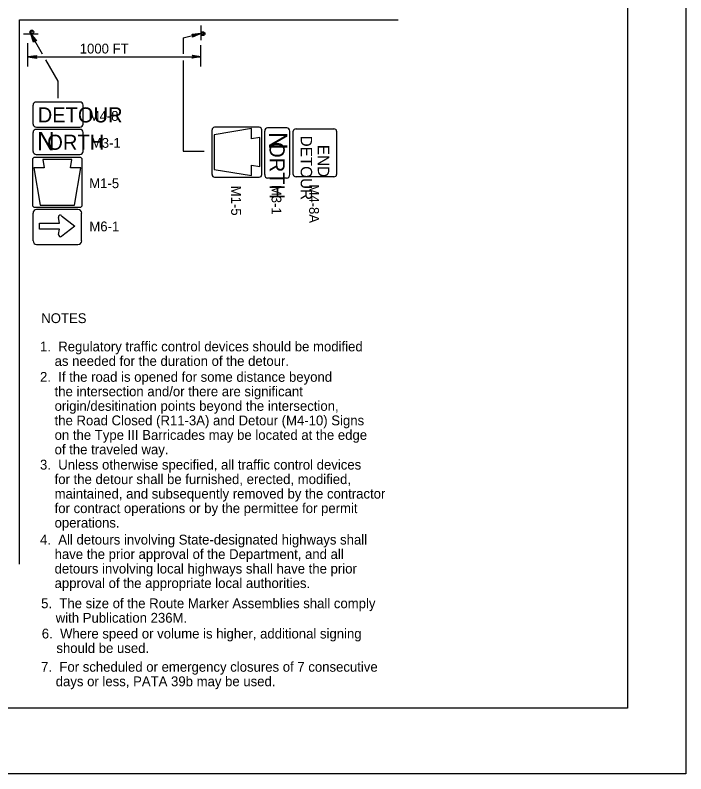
# Model space of a CAD drawing. Extents: x -14145 to -13521, y 30244 to 30661.
# Drawn here: x -13907.51 to -13893.17, y 30262.81 to 30279.01 of the extents above; entities that cross this region are included whole.
import ezdxf

# ---------------------------------------------------------------- set-up
doc = ezdxf.new("R2010")
doc.units = 0
for name, color, linetype in [('1', 7, 'Continuous'), ('10', 7, 'Continuous'), ('2', 7, 'Continuous'), ('61', 7, 'Continuous')]:
    doc.layers.add(name, color=color, linetype=linetype)

msp = doc.modelspace()

# ---------------------------------------------------------------- linework, layer by layer
at = {"layer": '1'}
for p, q in [((-13907.424, 30267.284), (-13907.424, 30278.918)), ((-13907.424, 30278.918), (-13899.327, 30278.918)), ((-13903.54, 30278.791), (-13903.54, 30278.479)), ((-13903.54, 30278.791), (-13903.54, 30278.479)), ((-13903.54, 30278.791), (-13903.54, 30278.479)), ((-13903.54, 30278.791), (-13903.54, 30278.479)), ((-13903.54, 30278.791), (-13903.54, 30278.479)), ((-13903.54, 30278.791), (-13903.54, 30278.479)), ((-13907.333, 30278.613), (-13907.021, 30278.613)), ((-13907.333, 30278.613), (-13907.021, 30278.613)), ((-13907.333, 30278.613), (-13907.021, 30278.613)), ((-13907.333, 30278.613), (-13907.021, 30278.613)), ((-13907.333, 30278.613), (-13907.021, 30278.613)), ((-13907.333, 30278.613), (-13907.021, 30278.613)), ((-13906.929, 30278.183), (-13907.176, 30278.613)), ((-13903.92, 30278.528), (-13903.546, 30278.624)), ((-13907.24, 30277.917), (-13907.24, 30278.419)), ((-13903.919, 30278.528), (-13903.919, 30278.191)), ((-13903.54, 30277.917), (-13903.54, 30278.371)), ((-13907.24, 30278.121), (-13903.54, 30278.121)), ((-13907.24, 30278.121), (-13905.39, 30278.121)), ((-13907.24, 30278.121), (-13905.39, 30278.121)), ((-13906.596, 30277.605), (-13906.859, 30278.062)), ((-13903.919, 30278.049), (-13903.919, 30276.112)), ((-13906.596, 30277.241), (-13906.596, 30277.605)), ((-13907.134, 30277.093), (-13907.134, 30276.688)), ((-13906.134, 30277.159), (-13907.06, 30277.159)), ((-13906.06, 30276.688), (-13906.06, 30277.093)), ((-13907.06, 30276.622), (-13906.134, 30276.622)), ((-13902.295, 30276.622), (-13903.253, 30276.622)), ((-13901.709, 30276.61), (-13902.115, 30276.61)), ((-13907.134, 30276.509), (-13907.134, 30276.103)), ((-13906.134, 30276.575), (-13907.061, 30276.575)), ((-13906.061, 30276.103), (-13906.061, 30276.509)), ((-13903.306, 30276.568), (-13903.306, 30275.61)), ((-13902.463, 30276.592), (-13903.261, 30276.458)), ((-13903.261, 30276.458), (-13903.261, 30276.081)), ((-13902.463, 30276.37), (-13902.463, 30276.592)), ((-13902.242, 30275.61), (-13902.242, 30276.568)), ((-13902.18, 30276.537), (-13902.18, 30275.61)), ((-13901.643, 30275.61), (-13901.643, 30276.537)), ((-13901.569, 30275.61), (-13901.569, 30276.537)), ((-13901.509, 30276.586), (-13900.702, 30276.586)), ((-13900.642, 30276.537), (-13900.642, 30275.61)), ((-13902.285, 30276.4), (-13902.463, 30276.37)), ((-13902.285, 30276.089), (-13902.285, 30276.4)), ((-13906.134, 30275.976), (-13907.092, 30275.976)), ((-13907.061, 30276.038), (-13906.134, 30276.038)), ((-13903.919, 30276.112), (-13903.472, 30276.112)), ((-13903.261, 30276.097), (-13903.261, 30275.72)), ((-13902.285, 30275.779), (-13902.285, 30276.089)), ((-13907.146, 30275.923), (-13907.146, 30274.965)), ((-13906.613, 30275.933), (-13906.924, 30275.933)), ((-13906.924, 30275.933), (-13906.894, 30275.755)), ((-13906.303, 30275.933), (-13906.613, 30275.933)), ((-13906.332, 30275.755), (-13906.303, 30275.933)), ((-13906.081, 30274.965), (-13906.081, 30275.923)), ((-13902.463, 30275.587), (-13902.463, 30275.808)), ((-13902.463, 30275.808), (-13902.285, 30275.779)), ((-13906.894, 30275.755), (-13907.116, 30275.755)), ((-13907.116, 30275.755), (-13906.982, 30274.957)), ((-13906.111, 30275.755), (-13906.332, 30275.755)), ((-13906.244, 30274.957), (-13906.111, 30275.755)), ((-13903.261, 30275.72), (-13902.463, 30275.587)), ((-13903.253, 30275.557), (-13902.295, 30275.557)), ((-13902.115, 30275.537), (-13901.709, 30275.537)), ((-13900.702, 30275.561), (-13901.509, 30275.561)), ((-13907.092, 30274.912), (-13906.134, 30274.912)), ((-13906.172, 30274.86), (-13907.054, 30274.86)), ((-13906.982, 30274.957), (-13906.605, 30274.957)), ((-13906.621, 30274.957), (-13906.244, 30274.957)), ((-13907.132, 30274.786), (-13907.132, 30274.192)), ((-13906.565, 30274.574), (-13906.587, 30274.691)), ((-13906.519, 30274.731), (-13906.239, 30274.51)), ((-13906.094, 30274.192), (-13906.094, 30274.786)), ((-13906.991, 30274.445), (-13906.991, 30274.574)), ((-13906.991, 30274.574), (-13906.565, 30274.574)), ((-13906.239, 30274.51), (-13906.517, 30274.291)), ((-13906.563, 30274.445), (-13906.991, 30274.445)), ((-13906.585, 30274.328), (-13906.563, 30274.445)), ((-13907.054, 30274.117), (-13906.172, 30274.117))]:
    msp.add_line(p, q, dxfattribs=at)
for points in [[(-13907.115, 30278.442), (-13907.106, 30278.457), (-13907.177, 30278.613), (-13907.115, 30278.442), (-13907.12, 30278.435), (-13907.177, 30278.613), (-13907.09, 30278.466), (-13907.077, 30278.463), (-13907.177, 30278.613), (-13907.064, 30278.46), (-13907.077, 30278.463)], [(-13907.115, 30278.442), (-13907.106, 30278.457), (-13907.177, 30278.613), (-13907.115, 30278.442), (-13907.12, 30278.435), (-13907.177, 30278.613), (-13907.09, 30278.466), (-13907.077, 30278.463), (-13907.177, 30278.613), (-13907.064, 30278.46), (-13907.077, 30278.463)], [(-13907.106, 30278.446), (-13907.097, 30278.461), (-13907.177, 30278.613), (-13907.106, 30278.446), (-13907.11, 30278.438), (-13907.177, 30278.613), (-13907.082, 30278.471), (-13907.069, 30278.469), (-13907.177, 30278.613), (-13907.056, 30278.467), (-13907.069, 30278.469)], [(-13903.726, 30278.6), (-13903.714, 30278.588), (-13903.546, 30278.624), (-13903.726, 30278.6), (-13903.732, 30278.606), (-13903.546, 30278.624), (-13903.708, 30278.57), (-13903.714, 30278.558), (-13903.546, 30278.624), (-13903.72, 30278.546), (-13903.714, 30278.558)], [(-13907.06, 30278.097), (-13907.066, 30278.115), (-13907.24, 30278.121), (-13907.06, 30278.097), (-13907.054, 30278.091), (-13907.24, 30278.121), (-13907.066, 30278.127), (-13907.06, 30278.145), (-13907.24, 30278.121), (-13907.054, 30278.151), (-13907.06, 30278.145)], [(-13907.06, 30278.097), (-13907.066, 30278.115), (-13907.24, 30278.121), (-13907.06, 30278.097), (-13907.054, 30278.091), (-13907.24, 30278.121), (-13907.066, 30278.127), (-13907.06, 30278.145), (-13907.24, 30278.121), (-13907.054, 30278.151), (-13907.06, 30278.145)], [(-13907.06, 30278.097), (-13907.066, 30278.115), (-13907.24, 30278.121), (-13907.06, 30278.097), (-13907.054, 30278.091), (-13907.24, 30278.121), (-13907.066, 30278.127), (-13907.06, 30278.145), (-13907.24, 30278.121), (-13907.054, 30278.151), (-13907.06, 30278.145)], [(-13903.72, 30278.151), (-13903.714, 30278.139), (-13903.54, 30278.127), (-13903.72, 30278.151), (-13903.726, 30278.157), (-13903.54, 30278.127), (-13903.714, 30278.121), (-13903.72, 30278.109), (-13903.54, 30278.127), (-13903.726, 30278.097), (-13903.72, 30278.109)], [(-13903.72, 30278.151), (-13903.714, 30278.139), (-13903.54, 30278.127), (-13903.72, 30278.151), (-13903.726, 30278.157), (-13903.54, 30278.127), (-13903.714, 30278.121), (-13903.72, 30278.109), (-13903.54, 30278.127), (-13903.726, 30278.097), (-13903.72, 30278.109)], [(-13903.72, 30278.151), (-13903.714, 30278.139), (-13903.54, 30278.127), (-13903.72, 30278.151), (-13903.726, 30278.157), (-13903.54, 30278.127), (-13903.714, 30278.121), (-13903.72, 30278.109), (-13903.54, 30278.127), (-13903.726, 30278.097), (-13903.72, 30278.109)]]:
    msp.add_lwpolyline(points, dxfattribs=at)
for centre in [(-13907.158, 30278.654), (-13907.158, 30278.654), (-13907.158, 30278.654), (-13903.499, 30278.618), (-13903.499, 30278.618), (-13903.499, 30278.618)]:
    msp.add_circle(centre, 0.0408, dxfattribs=at)
for centre, radius, start, end in [((-13907.166, 30278.649), 0.0214, 279.521, 274.2501), ((-13907.166, 30278.649), 0.0214, 279.521, 274.2501), ((-13907.166, 30278.649), 0.0214, 279.521, 274.2501), ((-13903.504, 30278.625), 0.0214, 189.521, 184.2501), ((-13903.504, 30278.625), 0.0214, 189.521, 184.2501), ((-13903.504, 30278.625), 0.0214, 189.521, 184.2501), ((-13903.251, 30276.566), 0.0532, 90, 180), ((-13902.293, 30276.566), 0.0532, 0, 90), ((-13907.09, 30275.923), 0.0532, 90, 180), ((-13906.132, 30275.923), 0.0532, 0, 90), ((-13903.251, 30275.608), 0.0532, 180, 270), ((-13902.293, 30275.608), 0.0532, 270, 0), ((-13907.09, 30274.965), 0.0532, 180, 270), ((-13906.132, 30274.965), 0.0532, 270, 0), ((-13906.547, 30274.703), 0.0414, 47.8458, 191.7524), ((-13906.544, 30274.323), 0.0414, 169.4753, 310.1409)]:
    msp.add_arc(centre, radius, start, end, dxfattribs=at)
for centre, major_axis, ratio, start_param, end_param in [((-13907.058, 30277.093), (-0.0734, 0), 0.893242, 4.712389, 6.283185), ((-13906.131, 30277.093), (0.0734, 0), 0.893242, 0, 1.570796), ((-13907.058, 30276.687), (-0.0734, 0), 0.893242, 0, 1.570796), ((-13906.131, 30276.687), (0.0734, 0), 0.893242, 4.712389, 6.283185), ((-13902.112, 30276.535), (0, 0.0734), 0.893242, 0, 1.570796), ((-13901.707, 30276.535), (0, 0.0734), 0.893242, 4.712389, 6.283185), ((-13907.058, 30276.509), (-0.0734, 0), 0.893242, 4.712389, 6.283185), ((-13906.132, 30276.509), (0.0734, 0), 0.893242, 0, 1.570796), ((-13901.508, 30276.536), (-0.0602, 0), 0.817773, 4.712389, 6.283185), ((-13900.701, 30276.536), (-0.0602, 0), 0.817773, 3.141593, 4.712389), ((-13907.058, 30276.104), (-0.0734, 0), 0.893242, 0, 1.570796), ((-13906.132, 30276.104), (0.0734, 0), 0.893242, 4.712389, 6.283185), ((-13902.112, 30275.608), (0, -0.0734), 0.893242, 4.712389, 6.283185), ((-13901.707, 30275.608), (0, -0.0734), 0.893242, 0, 1.570796), ((-13901.508, 30275.61), (0.0602, 0), 0.817773, 3.141593, 4.712389), ((-13900.701, 30275.61), (0.0602, 0), 0.817773, 4.712389, 6.283185), ((-13907.052, 30274.786), (0.0789, 0), 0.941916, 1.570796, 3.141593), ((-13906.17, 30274.786), (-0.0789, 0), 0.941916, 3.141593, 4.712389), ((-13907.052, 30274.192), (0.0789, 0), 0.941916, 3.141593, 4.712389), ((-13906.17, 30274.192), (-0.0789, 0), 0.941916, 1.570796, 3.141593)]:
    msp.add_ellipse(centre, major_axis=major_axis, ratio=ratio, start_param=start_param, end_param=end_param, dxfattribs=at)
at = {"layer": '10'}
for p, q in [((-13894.422, 30286.777), (-13894.422, 30264.207)), ((-13894.422, 30264.207), (-13925.874, 30264.207))]:
    msp.add_line(p, q, dxfattribs=at)
at = {"layer": '61'}
msp.add_lwpolyline([(-13926.174, 30288.307), (-13893.174, 30288.307), (-13893.174, 30262.807), (-13926.174, 30262.807)], close=True, dxfattribs=at)

# ---------------------------------------------------------------- texts
at = {"layer": '1'}
for s, height, p in [('DETOUR', 0.3216, (-13907.032, 30276.723)), ('N', 0.389, (-13907.044, 30276.128)), ('ORTH', 0.3216, (-13906.828, 30276.139))]:
    msp.add_text(s, height=height, dxfattribs=at).set_placement(p)
for s, height, p in [('N', 0.389, (-13902.084, 30276.52)), ('ORTH', 0.3216, (-13902.073, 30276.304)), ('DETOUR', 0.244, (-13901.408, 30276.441)), ('END', 0.244, (-13901.042, 30276.243))]:
    msp.add_text(s, height=height, rotation=270, dxfattribs=at).set_placement(p)
at = {"layer": '2'}
for s, p in [('1000 FT', (-13906.133, 30278.195)), ('M4-8', (-13905.943, 30276.757)), ('M3-1', (-13905.895, 30276.181)), ('M1-5', (-13905.93, 30275.319)), ('M6-1', (-13905.927, 30274.396)), ('NOTES', (-13906.955, 30272.436)), ('1.  Regulatory traffic control devices should be modified', (-13906.982, 30271.832)), ('    as needed for the duration of the detour.', (-13906.982, 30271.522)), ('2.  If the road is opened for some distance beyond ', (-13906.982, 30271.182)), ('    the intersection and/or there are significant', (-13906.982, 30270.872)), ('    origin/desitination points beyond the intersection, ', (-13906.982, 30270.562)), ('    the Road Closed (R11-3A) and Detour (M4-10) Signs ', (-13906.982, 30270.252)), ('    on the Type III Barricades may be located at the edge', (-13906.982, 30269.942)), ('    of the traveled way.', (-13906.982, 30269.632)), ('3.  Unless otherwise specified, all traffic control devices', (-13906.982, 30269.307)), ('    for the detour shall be furnished, erected, modified,', (-13906.982, 30268.997)), ('    maintained, and subsequently removed by the contractor', (-13906.982, 30268.687)), ('    for contract operations or by the permittee for permit', (-13906.982, 30268.377)), ('    operations.', (-13906.982, 30268.067)), ('4.  All detours involving State-designated highways shall', (-13906.982, 30267.706)), ('    have the prior approval of the Department, and all', (-13906.982, 30267.396)), ('    detours involving local highways shall have the prior', (-13906.982, 30267.086)), ('    approval of the appropriate local authorities.', (-13906.982, 30266.776)), ('5.  The size of the Route Marker Assemblies shall comply', (-13906.958, 30266.345)), ('    with Publication 236M.', (-13906.958, 30266.035)), ('6.  Where speed or volume is higher, additional signing', (-13906.944, 30265.698)), ('    should be used.', (-13906.944, 30265.388)), ('7.  For scheduled or emergency closures of 7 consecutive', (-13906.958, 30264.988)), ('    days or less, PATA 39b may be used.', (-13906.958, 30264.678))]:
    msp.add_text(s, height=0.21, dxfattribs=at).set_placement(p)
for s, p in [('M1-5', (-13902.895, 30275.372)), ('M3-1', (-13902.031, 30275.39)), ('M4-8A', (-13901.227, 30275.4))]:
    msp.add_text(s, height=0.21, rotation=270, dxfattribs=at).set_placement(p)

doc.saveas('drawing.dxf')
